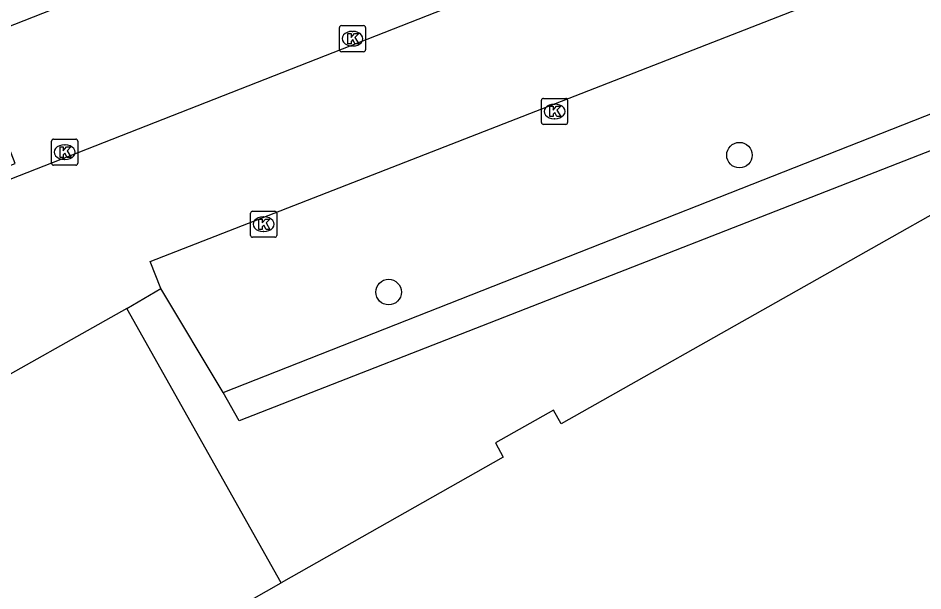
# Model space of a CAD drawing. Extents: x 161696 to 162377, y 380761 to 381673.
# Drawn here: x 162207.43 to 162242.11, y 381556.35 to 381578.3 of the extents above; entities that cross this region are included whole.
import ezdxf

# ---------------------------------------------------------------- set-up
doc = ezdxf.new("R2010")
doc.units = 0
for name, color, linetype in [('IMGEO_Boom', 7, 'Continuous'), ('IMGEO_Kolk', 7, 'Continuous'), ('IMGEO_Pand', 7, 'Continuous'), ('IMGEO_Parkeervlak_open', 7, 'Continuous'), ('IMGEO_Voetpad_open', 7, 'Continuous')]:
    doc.layers.add(name, color=color, linetype=linetype)

msp = doc.modelspace()

# ---------------------------------------------------------------- linework, layer by layer
at = {"layer": 'IMGEO_Boom'}
for centre in [(162235.075, 381573.047), (162221.628, 381567.801)]:
    msp.add_circle(centre, 0.489, dxfattribs=at)
at = {"layer": 'IMGEO_Kolk'}
for p, q in [((162219.745, 381577.082), (162219.745, 381577.934)), ((162219.82, 381578.008), (162220.672, 381578.008)), ((162220.746, 381577.934), (162220.746, 381577.082)), ((162220.233, 381577.788), (162220.258, 381577.788)), ((162220.256, 381577.228), (162220.231, 381577.228)), ((162220.672, 381577.008), (162219.82, 381577.008)), ((162227.488, 381574.296), (162227.488, 381575.148)), ((162227.563, 381575.222), (162228.415, 381575.222)), ((162228.489, 381575.148), (162228.489, 381574.296)), ((162227.976, 381575.002), (162228.001, 381575.002)), ((162227.999, 381574.442), (162227.974, 381574.442)), ((162228.415, 381574.222), (162227.563, 381574.222)), ((162208.715, 381572.735), (162208.715, 381573.587)), ((162208.79, 381573.661), (162209.642, 381573.661)), ((162209.203, 381573.441), (162209.228, 381573.441)), ((162209.716, 381573.587), (162209.716, 381572.735)), ((162209.226, 381572.881), (162209.201, 381572.881)), ((162209.642, 381572.661), (162208.79, 381572.661)), ((162216.338, 381569.973), (162216.338, 381570.825)), ((162216.413, 381570.899), (162217.265, 381570.899)), ((162216.826, 381570.679), (162216.851, 381570.679)), ((162217.339, 381570.825), (162217.339, 381569.973)), ((162216.849, 381570.119), (162216.824, 381570.119)), ((162217.265, 381569.899), (162216.413, 381569.899))]:
    msp.add_line(p, q, dxfattribs=at)
for points in [[(162219.745, 381577.082), (162219.745, 381577.934)], [(162219.82, 381578.008), (162220.672, 381578.008)], [(162220.746, 381577.934), (162220.746, 381577.082)], [(162220.066, 381577.708), (162220.189, 381577.708), (162220.189, 381577.557), (162220.319, 381577.708), (162220.483, 381577.708), (162220.337, 381577.557), (162220.49, 381577.308), (162220.338, 381577.308), (162220.253, 381577.472), (162220.189, 381577.405), (162220.189, 381577.308), (162220.066, 381577.308), (162220.066, 381577.708)], [(162220.672, 381577.008), (162219.82, 381577.008)], [(162227.488, 381574.296), (162227.488, 381575.148)], [(162227.563, 381575.222), (162228.415, 381575.222)], [(162228.489, 381575.148), (162228.489, 381574.296)], [(162227.809, 381574.922), (162227.932, 381574.922), (162227.932, 381574.771), (162228.062, 381574.922), (162228.226, 381574.922), (162228.08, 381574.771), (162228.233, 381574.522), (162228.081, 381574.522), (162227.996, 381574.686), (162227.932, 381574.619), (162227.932, 381574.522), (162227.809, 381574.522), (162227.809, 381574.922)], [(162228.415, 381574.222), (162227.563, 381574.222)], [(162208.715, 381572.735), (162208.715, 381573.587)], [(162208.79, 381573.661), (162209.642, 381573.661)], [(162209.716, 381573.587), (162209.716, 381572.735)], [(162209.036, 381573.361), (162209.159, 381573.361), (162209.159, 381573.21), (162209.289, 381573.361), (162209.453, 381573.361), (162209.307, 381573.21), (162209.46, 381572.961), (162209.308, 381572.961), (162209.223, 381573.125), (162209.159, 381573.058), (162209.159, 381572.961), (162209.036, 381572.961), (162209.036, 381573.361)], [(162209.642, 381572.661), (162208.79, 381572.661)], [(162216.338, 381569.973), (162216.338, 381570.825)], [(162216.413, 381570.899), (162217.265, 381570.899)], [(162217.339, 381570.825), (162217.339, 381569.973)], [(162216.659, 381570.599), (162216.782, 381570.599), (162216.782, 381570.448), (162216.912, 381570.599), (162217.076, 381570.599), (162216.93, 381570.448), (162217.083, 381570.199), (162216.931, 381570.199), (162216.846, 381570.363), (162216.782, 381570.296), (162216.782, 381570.199), (162216.659, 381570.199), (162216.659, 381570.599)], [(162217.265, 381569.899), (162216.413, 381569.899)]]:
    msp.add_lwpolyline(points, dxfattribs=at)
for centre, start, end in [((162219.822, 381577.932), 91.552, 178.448), ((162219.822, 381577.932), 91.552, 178.448), ((162220.67, 381577.932), 1.552, 88.448), ((162220.67, 381577.932), 1.552, 88.448), ((162219.822, 381577.084), 181.552, 268.448), ((162219.822, 381577.084), 181.552, 268.448), ((162220.67, 381577.084), 271.552, 358.448), ((162220.67, 381577.084), 271.552, 358.448), ((162227.565, 381575.146), 91.552, 178.448), ((162227.565, 381575.146), 91.552, 178.448), ((162228.413, 381575.146), 1.552, 88.448), ((162228.413, 381575.146), 1.552, 88.448), ((162227.565, 381574.298), 181.552, 268.448), ((162227.565, 381574.298), 181.552, 268.448), ((162228.413, 381574.298), 271.552, 358.448), ((162228.413, 381574.298), 271.552, 358.448), ((162208.792, 381573.585), 91.552, 178.448), ((162208.792, 381573.585), 91.552, 178.448), ((162209.64, 381573.585), 1.552, 88.448), ((162209.64, 381573.585), 1.552, 88.448), ((162208.792, 381572.737), 181.552, 268.448), ((162208.792, 381572.737), 181.552, 268.448), ((162209.64, 381572.737), 271.552, 358.448), ((162209.64, 381572.737), 271.552, 358.448), ((162216.415, 381570.823), 91.552, 178.448), ((162216.415, 381570.823), 91.552, 178.448), ((162217.263, 381570.823), 1.552, 88.448), ((162217.263, 381570.823), 1.552, 88.448), ((162216.415, 381569.975), 181.552, 268.448), ((162216.415, 381569.975), 181.552, 268.448), ((162217.263, 381569.975), 271.552, 358.448), ((162217.263, 381569.975), 271.552, 358.448)]:
    msp.add_arc(centre, 0.0765, start, end, dxfattribs=at)
for centre, major_axis, ratio, start_param, end_param in [((162220.232, 381577.508), (-0.387, 0.002), 0.722429, 4.712389, 7.853982), ((162220.257, 381577.508), (-0.39, 0.002), 0.717154, 1.570796, 4.712389), ((162227.975, 381574.722), (-0.387, 0.002), 0.722429, 4.712389, 7.853982), ((162228, 381574.722), (-0.39, 0.002), 0.717154, 1.570796, 4.712389), ((162209.202, 381573.161), (-0.387, 0.002), 0.722429, 4.712389, 7.853982), ((162209.227, 381573.161), (-0.39, 0.002), 0.717154, 1.570796, 4.712389), ((162216.825, 381570.399), (-0.387, 0.002), 0.722429, 4.712389, 7.853982), ((162216.85, 381570.399), (-0.39, 0.002), 0.717154, 1.570796, 4.712389)]:
    msp.add_ellipse(centre, major_axis=major_axis, ratio=ratio, start_param=start_param, end_param=end_param, dxfattribs=at)
at = {"layer": 'IMGEO_Pand'}
for points in [[(162246.253, 381572.923), (162228.245, 381562.749), (162227.945, 381563.28), (162225.727, 381562.027), (162226.014, 381561.479), (162217.514, 381556.663)], [(162215.091, 381548.649), (162212.273, 381553.693), (162217.514, 381556.663)]]:
    msp.add_lwpolyline(points, dxfattribs=at)
at = {"layer": 'IMGEO_Parkeervlak_open'}
for points in [[(162203.692, 381571.337), (162207.314, 381572.728), (162205.502, 381577.36), (162250.127, 381594.895), (162250.905, 381593.052)], [(162215.288, 381563.953), (162250.838, 381577.951)]]:
    msp.add_lwpolyline(points, dxfattribs=at)
at = {"layer": 'IMGEO_Voetpad_open'}
for points in [[(162250.905, 381593.052), (162252.129, 381589.775), (162203.848, 381570.842), (162203.692, 381571.337)], [(162212.897, 381567.943), (162212.492, 381568.967), (162248.84, 381583.141), (162250.838, 381577.951)], [(162250.778, 381575.479), (162250.436, 381576.347), (162215.907, 381562.87), (162215.288, 381563.953)], [(162211.594, 381567.176), (162212.897, 381567.943)], [(162215.288, 381563.953), (162212.897, 381567.943)], [(162211.594, 381567.176), (162205.597, 381563.806), (162204.979, 381558.545), (162204.864, 381556.652)], [(162217.514, 381556.663), (162211.594, 381567.176)]]:
    msp.add_lwpolyline(points, dxfattribs=at)

doc.saveas('drawing.dxf')
